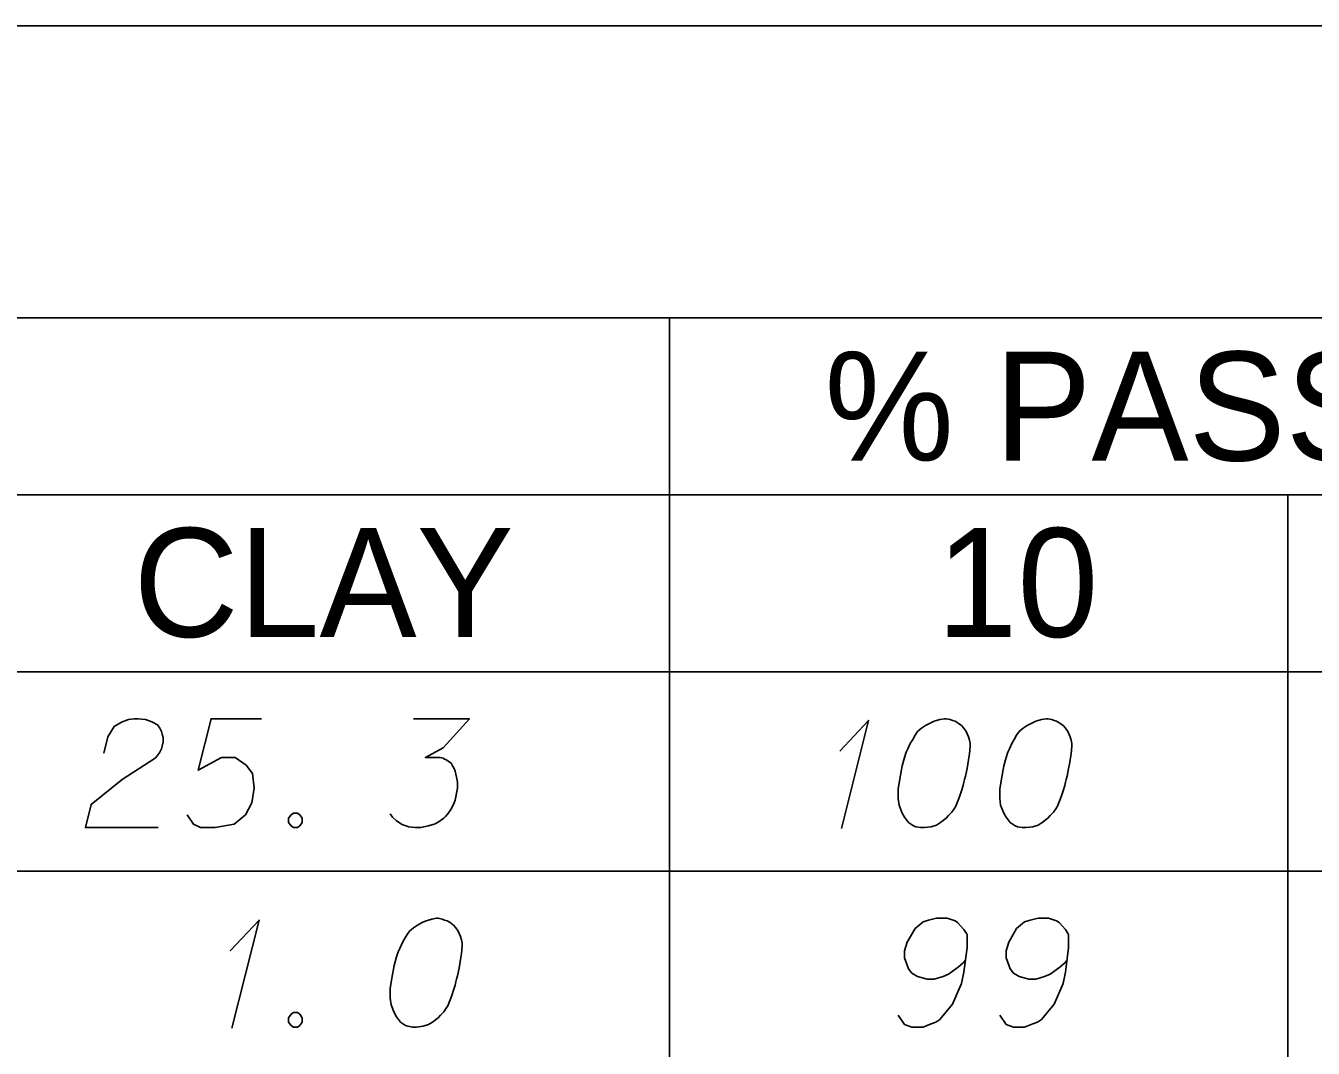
# Model space of a CAD drawing. Extents: x 2074207 to 2076812, y 516372 to 523312.
# Drawn here: x 2076621.8 to 2076678.5, y 518325.9 to 518371 of the extents above; entities that cross this region are included whole.
import ezdxf

# ---------------------------------------------------------------- set-up
doc = ezdxf.new("R2010")
doc.units = 0
for name, color, linetype in [('Prop DirtTable_ Soil Test Results - Outline (Major)', 7, 'Continuous'), ('Prop DirtTable_ Soil Test Results - Outline (Minor)', 7, 'Continuous'), ('Prop DirtTable_ Soil Test Results - Tx (Header - Small)', 7, 'Continuous'), ('Prop DirtTable_ Soil Test Results - Tx (Sample Data)', 7, 'Continuous')]:
    doc.layers.add(name, color=color, linetype=linetype)

msp = doc.modelspace()

# ---------------------------------------------------------------- linework, layer by layer
at = {"layer": 'Prop DirtTable_ Soil Test Results - Outline (Major)'}
for p, q in [((2076260.609, 518370.985), (2076811.903, 518370.985)), ((2076260.609, 518342.499), (2076811.903, 518342.499)), ((2076260.609, 518342.499), (2076811.903, 518342.499))]:
    msp.add_line(p, q, dxfattribs=at)
at = {"layer": 'Prop DirtTable_ Soil Test Results - Outline (Minor)'}
for p, q in [((2076260.609, 518358.099), (2076811.903, 518358.099)), ((2076650.154, 518358.099), (2076650.154, 518333.699)), ((2076526.074, 518350.299), (2076731.93, 518350.299)), ((2076677.413, 518350.299), (2076677.413, 518333.699)), ((2076260.609, 518333.699), (2076811.903, 518333.699)), ((2076260.609, 518333.699), (2076811.903, 518333.699)), ((2076650.154, 518333.699), (2076650.154, 518324.899)), ((2076677.413, 518333.699), (2076677.413, 518324.899))]:
    msp.add_line(p, q, dxfattribs=at)
at = {"layer": 'Prop DirtTable_ Soil Test Results - Tx (Sample Data)'}
for points in [[(2076625.207, 518338.913), (2076625.383, 518339.631), (2076625.666, 518340.085), (2076625.983, 518340.274), (2076626.3, 518340.387), (2076626.547, 518340.425), (2076626.724, 518340.425), (2076627.041, 518340.387), (2076627.253, 518340.312), (2076627.359, 518340.274), (2076627.57, 518340.161), (2076627.676, 518340.009), (2076627.747, 518339.858), (2076627.782, 518339.745), (2076627.817, 518339.594), (2076627.817, 518339.405), (2076627.782, 518339.216), (2076627.747, 518339.102), (2076627.676, 518338.951), (2076627.57, 518338.8), (2076627.465, 518338.687), (2076626.018, 518337.742), (2076624.643, 518336.646), (2076624.396, 518335.625), (2076627.606, 518335.625)], [(2076632.156, 518340.425), (2076629.934, 518340.425), (2076629.369, 518338.157), (2076630.392, 518338.724), (2076630.992, 518338.724), (2076631.486, 518338.384), (2076631.768, 518338.006), (2076631.839, 518337.364), (2076631.733, 518336.721), (2076631.451, 518336.192), (2076630.957, 518335.776), (2076630.11, 518335.625), (2076629.475, 518335.625), (2076629.158, 518335.776), (2076628.876, 518336.192)], [(2076638.859, 518340.425), (2076641.328, 518340.425), (2076640.164, 518339.14), (2076639.388, 518338.724), (2076640.023, 518338.724), (2076640.164, 518338.687), (2076640.234, 518338.649), (2076640.305, 518338.611), (2076640.375, 518338.573), (2076640.517, 518338.46), (2076640.587, 518338.346), (2076640.658, 518338.233), (2076640.693, 518338.12), (2076640.763, 518337.855), (2076640.799, 518337.628), (2076640.799, 518337.515), (2076640.799, 518337.364), (2076640.763, 518337.137), (2076640.728, 518336.986), (2076640.693, 518336.835), (2076640.658, 518336.721), (2076640.622, 518336.646), (2076640.587, 518336.57), (2076640.552, 518336.494), (2076640.481, 518336.381), (2076640.375, 518336.23), (2076640.27, 518336.117), (2076640.199, 518336.041), (2076640.093, 518335.965), (2076639.987, 518335.89), (2076639.846, 518335.814), (2076639.776, 518335.776), (2076639.529, 518335.701), (2076639.317, 518335.663), (2076639.176, 518335.625), (2076638.929, 518335.625), (2076638.647, 518335.663), (2076638.541, 518335.701), (2076638.435, 518335.739), (2076638.329, 518335.776), (2076638.224, 518335.852), (2076638.118, 518335.928), (2076637.941, 518336.079), (2076637.836, 518336.23)], [(2076657.66, 518338.989), (2076658.93, 518340.35), (2076657.731, 518335.587)], [(2076662.352, 518340.425), (2076662.282, 518340.425), (2076662.07, 518340.387), (2076661.929, 518340.35), (2076661.823, 518340.312), (2076661.647, 518340.236), (2076661.435, 518340.123), (2076661.259, 518340.009), (2076661.082, 518339.858), (2076660.976, 518339.707), (2076660.871, 518339.518), (2076660.765, 518339.329), (2076660.659, 518339.102), (2076660.588, 518338.951), (2076660.518, 518338.724), (2076660.412, 518338.346), (2076660.306, 518337.78), (2076660.236, 518337.326), (2076660.236, 518336.91), (2076660.271, 518336.608), (2076660.412, 518336.268), (2076660.518, 518336.079), (2076660.694, 518335.852), (2076660.906, 518335.701), (2076661.012, 518335.663), (2076661.223, 518335.625), (2076661.4, 518335.625), (2076661.682, 518335.663), (2076661.929, 518335.739), (2076662.105, 518335.852), (2076662.352, 518336.041), (2076662.458, 518336.154), (2076662.599, 518336.305), (2076662.705, 518336.457), (2076662.775, 518336.57), (2076662.846, 518336.759), (2076662.881, 518336.835), (2076662.952, 518337.024), (2076663.022, 518337.25), (2076663.093, 518337.477), (2076663.128, 518337.628), (2076663.163, 518337.742), (2076663.199, 518337.893), (2076663.269, 518338.233), (2076663.305, 518338.422), (2076663.34, 518338.611), (2076663.375, 518338.876), (2076663.41, 518339.216), (2076663.41, 518339.329), (2076663.375, 518339.48), (2076663.34, 518339.631), (2076663.234, 518339.858), (2076663.128, 518340.009), (2076663.022, 518340.123), (2076662.881, 518340.236), (2076662.74, 518340.312), (2076662.634, 518340.35), (2076662.529, 518340.387), (2076662.352, 518340.425)], [(2076666.832, 518340.425), (2076666.762, 518340.425), (2076666.55, 518340.387), (2076666.409, 518340.35), (2076666.303, 518340.312), (2076666.127, 518340.236), (2076665.915, 518340.123), (2076665.739, 518340.009), (2076665.562, 518339.858), (2076665.456, 518339.707), (2076665.351, 518339.518), (2076665.245, 518339.329), (2076665.139, 518339.102), (2076665.068, 518338.951), (2076664.998, 518338.724), (2076664.892, 518338.346), (2076664.786, 518337.78), (2076664.716, 518337.326), (2076664.716, 518336.91), (2076664.751, 518336.608), (2076664.892, 518336.268), (2076664.998, 518336.079), (2076665.174, 518335.852), (2076665.386, 518335.701), (2076665.492, 518335.663), (2076665.703, 518335.625), (2076665.88, 518335.625), (2076666.162, 518335.663), (2076666.409, 518335.739), (2076666.585, 518335.852), (2076666.832, 518336.041), (2076666.938, 518336.154), (2076667.079, 518336.305), (2076667.185, 518336.457), (2076667.255, 518336.57), (2076667.326, 518336.759), (2076667.361, 518336.835), (2076667.432, 518337.024), (2076667.502, 518337.25), (2076667.573, 518337.477), (2076667.608, 518337.628), (2076667.643, 518337.742), (2076667.679, 518337.893), (2076667.749, 518338.233), (2076667.785, 518338.422), (2076667.82, 518338.611), (2076667.855, 518338.876), (2076667.89, 518339.216), (2076667.89, 518339.329), (2076667.855, 518339.48), (2076667.82, 518339.631), (2076667.714, 518339.858), (2076667.608, 518340.009), (2076667.502, 518340.123), (2076667.361, 518340.236), (2076667.22, 518340.312), (2076667.114, 518340.35), (2076667.009, 518340.387), (2076666.832, 518340.425)], [(2076633.567, 518336.268), (2076633.744, 518336.268), (2076633.849, 518336.192), (2076633.955, 518336.041), (2076633.955, 518335.852), (2076633.849, 518335.701), (2076633.744, 518335.625), (2076633.567, 518335.625), (2076633.461, 518335.701), (2076633.356, 518335.852), (2076633.356, 518336.041), (2076633.461, 518336.192), (2076633.567, 518336.268)], [(2076630.78, 518330.189), (2076632.05, 518331.55), (2076630.851, 518326.787)], [(2076639.952, 518331.625), (2076639.882, 518331.625), (2076639.67, 518331.587), (2076639.529, 518331.55), (2076639.423, 518331.512), (2076639.247, 518331.436), (2076639.035, 518331.323), (2076638.859, 518331.209), (2076638.682, 518331.058), (2076638.576, 518330.907), (2076638.471, 518330.718), (2076638.365, 518330.529), (2076638.259, 518330.302), (2076638.188, 518330.151), (2076638.118, 518329.924), (2076638.012, 518329.546), (2076637.906, 518328.98), (2076637.836, 518328.526), (2076637.836, 518328.11), (2076637.871, 518327.808), (2076638.012, 518327.468), (2076638.118, 518327.279), (2076638.294, 518327.052), (2076638.506, 518326.901), (2076638.612, 518326.863), (2076638.823, 518326.825), (2076639, 518326.825), (2076639.282, 518326.863), (2076639.529, 518326.939), (2076639.705, 518327.052), (2076639.952, 518327.241), (2076640.058, 518327.354), (2076640.199, 518327.505), (2076640.305, 518327.657), (2076640.375, 518327.77), (2076640.446, 518327.959), (2076640.481, 518328.035), (2076640.552, 518328.224), (2076640.622, 518328.45), (2076640.693, 518328.677), (2076640.728, 518328.828), (2076640.763, 518328.942), (2076640.799, 518329.093), (2076640.869, 518329.433), (2076640.905, 518329.622), (2076640.94, 518329.811), (2076640.975, 518330.076), (2076641.01, 518330.416), (2076641.01, 518330.529), (2076640.975, 518330.68), (2076640.94, 518330.831), (2076640.834, 518331.058), (2076640.728, 518331.209), (2076640.622, 518331.323), (2076640.481, 518331.436), (2076640.34, 518331.512), (2076640.234, 518331.55), (2076640.129, 518331.587), (2076639.952, 518331.625)], [(2076660.236, 518327.354), (2076660.518, 518326.939), (2076660.835, 518326.825), (2076661.329, 518326.825), (2076661.682, 518326.976), (2076661.894, 518327.052), (2076662.07, 518327.165), (2076662.634, 518327.846), (2076663.022, 518328.753), (2076663.128, 518329.244), (2076663.269, 518330.34), (2076663.269, 518330.907), (2076663.128, 518331.134), (2076662.846, 518331.436), (2076662.74, 518331.512), (2076662.387, 518331.625), (2076661.929, 518331.625), (2076661.576, 518331.55), (2076661.329, 518331.474), (2076660.976, 518331.172), (2076660.624, 518330.567), (2076660.518, 518330.189), (2076660.518, 518329.887), (2076660.694, 518329.395), (2076660.835, 518329.206), (2076661.082, 518329.055), (2076661.506, 518328.942), (2076661.823, 518328.942), (2076662.211, 518329.055), (2076662.458, 518329.168), (2076662.881, 518329.471), (2076663.093, 518329.66), (2076663.199, 518329.773)], [(2076664.716, 518327.354), (2076664.998, 518326.939), (2076665.315, 518326.825), (2076665.809, 518326.825), (2076666.162, 518326.976), (2076666.374, 518327.052), (2076666.55, 518327.165), (2076667.114, 518327.846), (2076667.502, 518328.753), (2076667.608, 518329.244), (2076667.749, 518330.34), (2076667.749, 518330.907), (2076667.608, 518331.134), (2076667.326, 518331.436), (2076667.22, 518331.512), (2076666.867, 518331.625), (2076666.409, 518331.625), (2076666.056, 518331.55), (2076665.809, 518331.474), (2076665.456, 518331.172), (2076665.104, 518330.567), (2076664.998, 518330.189), (2076664.998, 518329.887), (2076665.174, 518329.395), (2076665.315, 518329.206), (2076665.562, 518329.055), (2076665.986, 518328.942), (2076666.303, 518328.942), (2076666.691, 518329.055), (2076666.938, 518329.168), (2076667.361, 518329.471), (2076667.573, 518329.66), (2076667.679, 518329.773)], [(2076633.567, 518327.468), (2076633.744, 518327.468), (2076633.849, 518327.392), (2076633.955, 518327.241), (2076633.955, 518327.052), (2076633.849, 518326.901), (2076633.744, 518326.825), (2076633.567, 518326.825), (2076633.461, 518326.901), (2076633.356, 518327.052), (2076633.356, 518327.241), (2076633.461, 518327.392), (2076633.567, 518327.468)]]:
    msp.add_lwpolyline(points, dxfattribs=at)

# ---------------------------------------------------------------- texts
at = {"layer": 'Prop DirtTable_ Soil Test Results - Tx (Header - Small)'}
for s, height, p in [('% PASSING (SIEVES)', 4.79998, (2076656.984, 518351.81)), ('CLAY', 4.8, (2076626.513, 518344.034)), ('10', 4.8, (2076661.92, 518344.034))]:
    msp.add_text(s, height=height, dxfattribs=at).set_placement(p)

doc.saveas('drawing.dxf')
